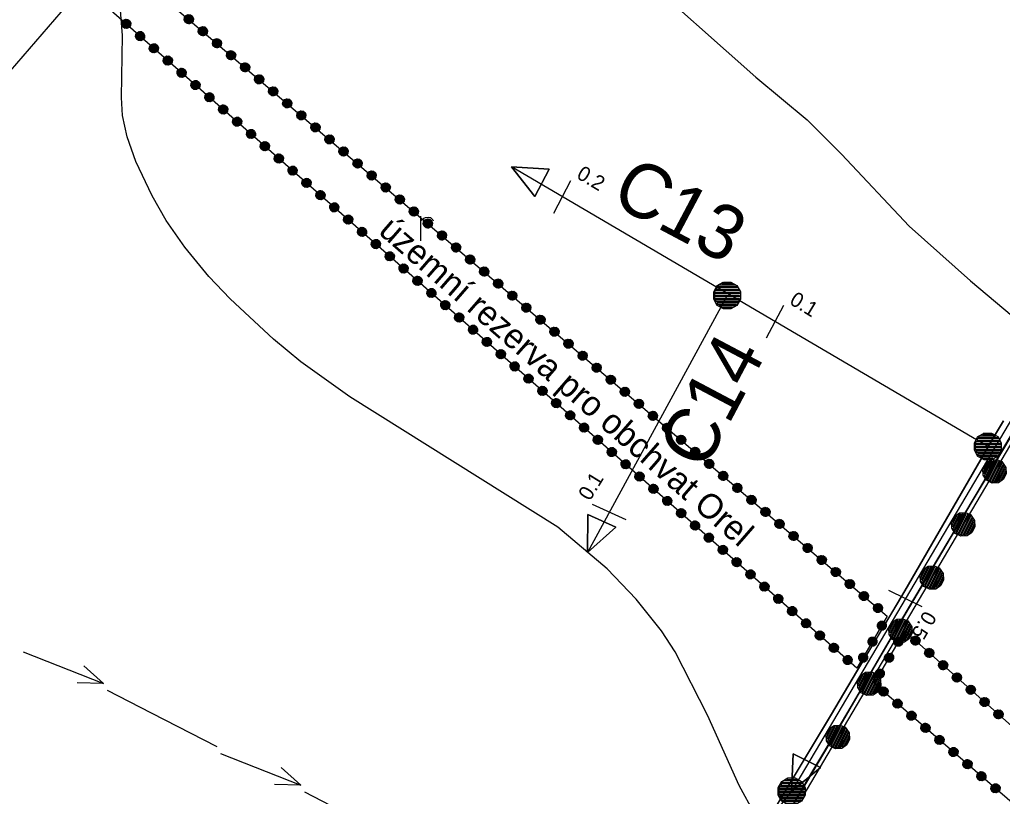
# Model space of a CAD drawing. Extents: x -645676 to -642474, y -1077513 to -1072613.
# Drawn here: x -644118 to -643719.5, y -1074470.4 to -1074155.6 of the extents above; entities that cross this region are included whole.
import ezdxf

# ---------------------------------------------------------------- set-up
doc = ezdxf.new("R2010")
doc.units = 0
for name, color, linetype in [('katastr_ln___zem____popis', 7, 'Continuous'), ('KULTURY_STAV', 7, 'Continuous'), ('KULTURY_ZNACKY', 7, 'Continuous'), ('Odvodnen__cesty_pod_lnou_dren_____navr_en_', 7, 'Continuous'), ('PC_NAVRH', 7, 'Continuous'), ('PC_POPIS_NAVRH', 7, 'Continuous'), ('PC_STAN_NAVRH', 7, 'Continuous'), ('USES_IP_NAVRH', 7, 'Continuous'), ('VODOVOD', 7, 'Continuous'), ('VRSTEVNICE', 7, 'Continuous'), ('ZASTAV_PLOCHY', 7, 'Continuous')]:
    doc.layers.add(name, color=color, linetype=linetype)

# ---------------------------------------------------------------- blocks, each defined once
blk = doc.blocks.new('$406')
blk.add_lwpolyline([(-0.19, 0.72), (0.2, 0.72), (0.54, 0.53), (0.73, 0.19), (0.73, -0.2), (0.54, -0.54), (0.2, -0.73), (-0.19, -0.73), (-0.53, -0.54), (-0.72, -0.2), (-0.72, 0.19), (-0.53, 0.53), (-0.2, 0.72), (-0.28, 0.64), (0.28, 0.64), (0.44, 0.56), (-0.44, 0.56), (-0.52, 0.48), (0.52, 0.48), (0.56, 0.4), (-0.55, 0.4), (-0.6, 0.32), (0.6, 0.32), (0.68, 0.24), (-0.59, 0.24), (-0.65, 0.24), (-0.68, 0.16), (0.59, 0.16), (0.68, 0.16), (0.68, 0.08), (-0.59, 0.08), (-0.68, 0.08), (-0.68, 0), (0.59, 0), (0.68, 0), (0.68, -0.08), (-0.59, -0.08), (-0.68, -0.08), (-0.68, -0.16), (0.59, -0.16), (0.68, -0.16), (0.65, -0.24), (-0.62, -0.24), (-0.65, -0.24), (-0.6, -0.32), (0.6, -0.32), (0.56, -0.4), (-0.55, -0.4), (-0.52, -0.48), (0.52, -0.48), (0.44, -0.56), (-0.44, -0.56), (-0.28, -0.64), (0.28, -0.64), (-0.02, -0.69)])
blk = doc.blocks.new('$944')
blk.add_line((0, 1.5), (0, -1.5))
blk = doc.blocks.new('$920')
for points in [[(0, 0), (-2.8, 1.25), (-2.8, -1.25), (0, 0)], [(-2.8, 1.25), (0, 0), (-2.8, -1.25), (-2.8, 1.25)]]:
    blk.add_lwpolyline(points)
blk = doc.blocks.new('$479')
for points in [[(0, 0), (0, 1.27), (0, 2)], [(0, 1.6), (0.1, 1.73), (0.23, 1.84), (0.37, 1.89), (0.6, 1.9), (0.77, 1.87), (0.87, 1.8), (0.96, 1.7), (1, 1.6)]]:
    blk.add_lwpolyline(points)
blk = doc.blocks.new('6$4100')
blk.add_lwpolyline([(0.19, 0.72), (0.53, 0.53), (0.72, 0.19), (0.72, -0.2), (0.53, -0.54), (0.19, -0.73), (-0.2, -0.73), (-0.54, -0.54), (-0.73, -0.2), (-0.75, 0.12), (-0.54, 0.52), (-0.2, 0.71), (0.19, 0.71), (0.2, 0.67), (-0.2, 0.67), (-0.36, 0.59), (0.36, 0.59), (0.44, 0.51), (-0.44, 0.51), (-0.52, 0.43), (0.52, 0.43), (0.6, 0.35), (-0.6, 0.35), (-0.6, 0.27), (0.6, 0.27), (0.68, 0.19), (-0.59, 0.19), (-0.68, 0.19), (-0.68, 0.11), (0.59, 0.11), (0.68, 0.11), (0.68, 0.03), (-0.59, 0.03), (-0.68, 0.03), (-0.68, -0.05), (0.59, -0.05), (0.68, -0.05), (0.68, -0.13), (-0.59, -0.13), (-0.68, -0.13), (-0.68, -0.21), (0.59, -0.21), (0.68, -0.21), (0.6, -0.29), (-0.6, -0.29), (-0.6, -0.37), (0.6, -0.37), (0.52, -0.45), (-0.52, -0.45), (-0.44, -0.53), (0.44, -0.53), (0.36, -0.61), (-0.36, -0.61), (-0.2, -0.69), (0.2, -0.69)])
blk = doc.blocks.new('6$1520')
blk.add_line((-3.5, 0), (3.5, 0))
blk.add_lwpolyline([(1.5, 0.75), (3.5, 0), (1.5, -0.75)])

msp = doc.modelspace()

# ---------------------------------------------------------------- linework, layer by layer
at = {"layer": 'KULTURY_STAV'}
for points in [[(-643719.12, -1074318.28), (-643722.27, -1074323.7), (-643759.07, -1074387.12), (-643778.25, -1074419.35), (-643789.19, -1074437.74), (-643825.46, -1074497.99)], [(-643816.69, -1074483.42), (-643805.06, -1074464.1), (-643789.19, -1074437.74), (-643778.25, -1074419.35), (-643770.64, -1074406.56), (-643759.07, -1074387.12), (-643722.27, -1074323.7), (-643719.12, -1074318.28)], [(-643820.66, -1074501.16), (-643801.58, -1074468.99), (-643784.42, -1074440.07), (-643765.83, -1074408.21), (-643755.49, -1074390.49), (-643730.91, -1074349.45), (-643713.62, -1074320.59)], [(-643713.62, -1074320.59), (-643730.91, -1074349.45), (-643755.49, -1074390.49), (-643765.83, -1074408.21), (-643770.6, -1074416.38), (-643784.42, -1074440.07), (-643801.58, -1074468.99), (-643805.25, -1074475.18)]]:
    msp.add_lwpolyline(points, dxfattribs=at)
at = {"layer": 'Odvodnen__cesty_pod_lnou_dren_____navr_en_'}
msp.add_lwpolyline([(-643715.11, -1074322.39), (-643725.28, -1074339.61), (-643735.45, -1074356.83), (-643745.63, -1074374.05), (-643755.8, -1074391.27), (-643765.97, -1074408.5), (-643776.14, -1074425.72), (-643786.31, -1074442.94), (-643796.48, -1074460.16), (-643806.66, -1074477.38), (-643816.83, -1074494.6), (-643827, -1074511.82), (-643837.11, -1074528.94)], dxfattribs=at)
at = {"layer": 'PC_NAVRH'}
for p, q in [((-643725.45, -1074328.59), (-643918.65, -1074215.26)), ((-643831.2, -1074267.39), (-643887.76, -1074371.58))]:
    msp.add_line(p, q, dxfattribs=at)
for points in [[(-643500.84, -1073962.28), (-643507.49, -1073969.02), (-643528.83, -1074004.37), (-643582.01, -1074092.6), (-643627.53, -1074168.94), (-643663.92, -1074229.81), (-643722.51, -1074328.74), (-643789.73, -1074442.68), (-643805.08, -1074468.46)], [(-643805.04, -1074468.38), (-643817.28, -1074483.88), (-643847.14, -1074534.58), (-643881.55, -1074594.91)]]:
    msp.add_lwpolyline(points, dxfattribs=at)
at = {"layer": 'USES_IP_NAVRH'}
msp.add_lwpolyline([(-643656.24, -1074226.22), (-643800.41, -1074470.41)], dxfattribs=at)
at = {"layer": 'VODOVOD'}
for p, q in [((-644216.71, -1074285.5), (-643915.01, -1073938.26)), ((-644082.55, -1074427.39), (-644064.77, -1074436.55)), ((-644064.77, -1074436.55), (-644038.1, -1074450.29)), ((-644002.55, -1074468.62), (-643673.29, -1074638.31))]:
    msp.add_line(p, q, dxfattribs=at)
at = {"layer": 'VRSTEVNICE'}
for points in [[(-643878.28, -1074125.65), (-643868.88, -1074135.05), (-643819.46, -1074178.92), (-643798.67, -1074196.29), (-643784.71, -1074210.11), (-643757.36, -1074239.3), (-643732.44, -1074261.52), (-643712.22, -1074278.47), (-643707.8, -1074283.02), (-643701.25, -1074292.85), (-643697.97, -1074302.54), (-643696.55, -1074312.22), (-643696.41, -1074362.07), (-643693.99, -1074381.44), (-643689.43, -1074400.81), (-643682.74, -1074420.18), (-643671.63, -1074439.55), (-643658.38, -1074453.79)], [(-643813.62, -1074489.25), (-643826.3, -1074466.04), (-643839.11, -1074437.55), (-643852.22, -1074411.92), (-643857.77, -1074403.37), (-643868.03, -1074390.55), (-643879.85, -1074378.16), (-643899.79, -1074361.36), (-643984.1, -1074308.52), (-644004.04, -1074294.28), (-644015.15, -1074285.16), (-644032.67, -1074268.83), (-644041.35, -1074259.67), (-644051.02, -1074247.84), (-644058.59, -1074237.02), (-644064.28, -1074227.05), (-644070.98, -1074213.1), (-644074.39, -1074203.13), (-644076.29, -1074194.5), (-644076.81, -1074187.18), (-644076.39, -1074162.11), (-644077.38, -1074148.44)]]:
    msp.add_lwpolyline(points, dxfattribs=at)
at = {"layer": 'ZASTAV_PLOCHY'}
for points in [[(-643778.52, -1074418.47), (-644134.86, -1074104.43), (-644118.32, -1074096.65), (-643766.19, -1074397.37), (-643778.52, -1074418.47)], [(-643434.96, -1074715.53), (-643771.52, -1074424.67), (-643759.15, -1074403.48), (-643420.02, -1074704.27), (-643434.96, -1074715.53)]]:
    msp.add_lwpolyline(points, dxfattribs=at)

# ---------------------------------------------------------------- block references
at = {"layer": 'KULTURY_ZNACKY', "xscale": 5, "yscale": 5}
msp.add_blockref('$479', (-643955.32, -1074245.22), dxfattribs=at)
at = {"layer": 'PC_STAN_NAVRH', "yscale": 5}
for name, p, xscale, rotation in [('$920', (-643918.65, -1074215.26), 5, 152.216107), ('$944', (-643897.96, -1074227.4), 5, 152.216107), ('$944', (-643811.7, -1074277.99), 5, 152.216107), ('$944', (-643878.91, -1074355.27), 5, -114.28328000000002), ('$920', (-643887.76, -1074371.58), 5, -114.28328000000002), ('$944', (-643758.81, -1074390.27), 5.000000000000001, -116.35862100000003), ('$920', (-643805.08, -1074468.46), 5, -116.60346200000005)]:
    msp.add_blockref(name, p, dxfattribs=dict(at, xscale=xscale, rotation=rotation))
at = {"layer": 'PC_STAN_NAVRH', "xscale": 7.5, "yscale": 7.5}
for p in [(-643831.2, -1074267.39), (-643725.45, -1074328.59), (-643805.04, -1074468.38)]:
    msp.add_blockref('$406', p, dxfattribs=at)
at = {"layer": 'USES_IP_NAVRH', "xscale": 6.499999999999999, "yscale": 6.500000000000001, "rotation": -116.37746800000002}
for p in [(-643722.66, -1074338.73), (-643735.37, -1074360.26), (-643748.08, -1074381.78), (-643760.79, -1074403.31), (-643773.5, -1074424.84), (-643786.21, -1074446.37)]:
    msp.add_blockref('6$4100', p, dxfattribs=at)
at = {"layer": 'VODOVOD', "xscale": 5}
for p, yscale, rotation in [((-644100.33, -1074418.23), 4.999999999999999, -21.458136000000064), ((-644020.33, -1074459.46), 5, -21.45824699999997)]:
    msp.add_blockref('6$1520', p, dxfattribs=dict(at, yscale=yscale, rotation=rotation))
at = {"layer": 'ZASTAV_PLOCHY'}
for p, xscale, yscale, rotation in [((-644049.45, -1074155.46), 2.5, 2.5, 141.936238), ((-644074.85, -1074157.32), 2.5, 2.5, -35.828464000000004), ((-644069.22, -1074162.28), 2.5, 2.5, -35.828464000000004), ((-644043.75, -1074160.33), 2.5, 2.5, 141.936238), ((-644063.59, -1074167.24), 2.5, 2.5, -35.828464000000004), ((-644038.04, -1074165.2), 2.5, 2.5, 141.936238), ((-644032.34, -1074170.07), 2.5, 2.5, 141.936238), ((-644057.97, -1074172.2), 2.5, 2.5, -35.828464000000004), ((-644026.64, -1074174.94), 2.5, 2.5, 141.936238), ((-644052.34, -1074177.16), 2.5, 2.5, -35.828464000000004), ((-644046.71, -1074182.12), 2.5, 2.5, -35.828464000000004), ((-644020.94, -1074179.81), 2.5, 2.5, 141.936238), ((-644041.09, -1074187.07), 2.5, 2.5, -35.828464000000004), ((-644015.23, -1074184.68), 2.5, 2.5, 141.936238), ((-644009.53, -1074189.55), 2.5, 2.5, 141.936238), ((-644035.46, -1074192.03), 2.5, 2.5, -35.828464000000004), ((-644003.83, -1074194.43), 2.5, 2.5, 141.936238), ((-644029.83, -1074196.99), 2.5, 2.5, -35.828464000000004), ((-643998.12, -1074199.3), 2.5, 2.5, 141.936238), ((-644024.2, -1074201.95), 2.5, 2.5, -35.828464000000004), ((-644018.58, -1074206.91), 2.5, 2.5, -35.828464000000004), ((-643992.42, -1074204.17), 2.5, 2.5, 141.936238), ((-643986.72, -1074209.04), 2.5, 2.5, 141.936238), ((-644012.95, -1074211.87), 2.5, 2.5, -35.828464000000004), ((-643981.01, -1074213.91), 2.5, 2.5, 141.936238), ((-644007.32, -1074216.83), 2.5, 2.5, -35.828464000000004), ((-643975.31, -1074218.78), 2.5, 2.5, 141.936238), ((-644001.7, -1074221.79), 2.5, 2.5, -35.828464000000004), ((-643996.07, -1074226.74), 2.5, 2.5, -35.828464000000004), ((-643969.61, -1074223.65), 2.5, 2.5, 141.936238), ((-643963.9, -1074228.52), 2.5, 2.5, 141.936238), ((-643990.44, -1074231.7), 2.5, 2.5, -35.828464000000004), ((-643958.2, -1074233.39), 2.5, 2.5, 141.936238), ((-643984.82, -1074236.66), 2.5, 2.5, -35.828464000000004), ((-643952.5, -1074238.26), 2.5, 2.5, 141.936238), ((-643979.19, -1074241.62), 2.5, 2.5, -35.828464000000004), ((-643946.79, -1074243.13), 2.5, 2.5, 141.936238), ((-643973.56, -1074246.58), 2.5, 2.5, -35.828464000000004), ((-643941.09, -1074248), 2.5, 2.5, 141.936238), ((-643967.94, -1074251.54), 2.5, 2.5, -35.828464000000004), ((-643935.39, -1074252.87), 2.5, 2.5, 141.936238), ((-643962.31, -1074256.5), 2.5, 2.5, -35.828464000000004), ((-643929.68, -1074257.74), 2.5, 2.5, 141.936238), ((-643956.68, -1074261.46), 2.5, 2.5, -35.828464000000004), ((-643923.98, -1074262.62), 2.5, 2.5, 141.936238), ((-643951.06, -1074266.41), 2.5, 2.5, -35.828464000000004), ((-643918.28, -1074267.49), 2.5, 2.5, 141.936238), ((-643945.43, -1074271.37), 2.5, 2.5, -35.828464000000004), ((-643912.58, -1074272.36), 2.5, 2.5, 141.936238), ((-643939.8, -1074276.33), 2.5, 2.5, -35.828464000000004), ((-643906.87, -1074277.23), 2.5, 2.5, 141.936238), ((-643934.18, -1074281.29), 2.5, 2.5, -35.828464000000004), ((-643901.17, -1074282.1), 2.5, 2.5, 141.936238), ((-643928.55, -1074286.25), 2.5, 2.5, -35.828464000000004), ((-643895.47, -1074286.97), 2.5, 2.5, 141.936238), ((-643922.92, -1074291.21), 2.5, 2.5, -35.828464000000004), ((-643889.76, -1074291.84), 2.5, 2.5, 141.936238), ((-643917.3, -1074296.17), 2.5, 2.5, -35.828464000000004), ((-643884.06, -1074296.71), 2.5, 2.5, 141.936238), ((-643911.67, -1074301.13), 2.5, 2.5, -35.828464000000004), ((-643878.36, -1074301.58), 2.5, 2.5, 141.936238), ((-643906.04, -1074306.08), 2.5, 2.5, -35.828464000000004), ((-643872.65, -1074306.45), 2.5, 2.5, 141.936238), ((-643900.42, -1074311.04), 2.5, 2.5, -35.828464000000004), ((-643866.95, -1074311.32), 2.5, 2.5, 141.936238), ((-643894.79, -1074316), 2.5, 2.5, -35.828464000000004), ((-643861.25, -1074316.19), 2.5, 2.5, 141.936238), ((-643889.16, -1074320.96), 2.5, 2.5, -35.828464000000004), ((-643855.54, -1074321.06), 2.5, 2.5, 141.936238), ((-643883.54, -1074325.92), 2.5, 2.5, -35.828464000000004), ((-643849.84, -1074325.93), 2.5, 2.5, 141.936238), ((-643877.91, -1074330.88), 2.5, 2.5, -35.828464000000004), ((-643844.14, -1074330.81), 2.5, 2.5, 141.936238), ((-643872.28, -1074335.84), 2.5, 2.5, -35.828464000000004), ((-643838.43, -1074335.68), 2.5, 2.5, 141.936238), ((-643866.66, -1074340.8), 2.5, 2.5, -35.828464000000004), ((-643832.73, -1074340.55), 2.5, 2.5, 141.936238), ((-643861.03, -1074345.76), 2.5, 2.5, -35.828464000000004), ((-643827.03, -1074345.42), 2.5, 2.5, 141.936238), ((-643855.4, -1074350.71), 2.5, 2.5, -35.828464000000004), ((-643821.32, -1074350.29), 2.5, 2.5, 141.936238), ((-643849.78, -1074355.67), 2.5, 2.5, -35.828464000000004), ((-643815.62, -1074355.16), 2.5, 2.5, 141.936238), ((-643844.15, -1074360.63), 2.5, 2.5, -35.828464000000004), ((-643809.92, -1074360.03), 2.5, 2.5, 141.936238), ((-643838.52, -1074365.59), 2.5, 2.5, -35.828464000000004), ((-643804.21, -1074364.9), 2.5, 2.5, 141.936238), ((-643832.89, -1074370.55), 2.5, 2.5, -35.828464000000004), ((-643798.51, -1074369.77), 2.5, 2.5, 141.936238), ((-643792.81, -1074374.64), 2.5, 2.5, 141.936238), ((-643827.27, -1074375.51), 2.5, 2.5, -35.828464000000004), ((-643821.64, -1074380.47), 2.5, 2.5, -35.828464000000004), ((-643787.11, -1074379.51), 2.5, 2.5, 141.936238), ((-643816.01, -1074385.43), 2.5, 2.5, -35.828464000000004), ((-643781.4, -1074384.38), 2.5, 2.5, 141.936238), ((-643810.39, -1074390.38), 2.5, 2.5, -35.828464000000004), ((-643775.7, -1074389.25), 2.5, 2.5, 141.936238), ((-643770, -1074394.12), 2.5, 2.5, 141.936238), ((-643804.76, -1074395.34), 2.5, 2.5, -35.828464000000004), ((-643799.13, -1074400.3), 2.5, 2.5, -35.828464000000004), ((-643768.43, -1074401.2), 2.5000000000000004, 2.4999999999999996, 60.745574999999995), ((-643793.51, -1074405.26), 2.5, 2.5, -35.828464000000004), ((-643787.88, -1074410.22), 2.5, 2.5, -35.828464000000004), ((-643772.21, -1074407.68), 2.5000000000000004, 2.4999999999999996, 60.745574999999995), ((-643761.67, -1074407.8), 2.5, 2.4999999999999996, -116.09643399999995), ((-643754.81, -1074407.33), 2.5, 2.5000000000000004, 140.843917), ((-643776, -1074414.15), 2.5000000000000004, 2.4999999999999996, 60.745574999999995), ((-643765.45, -1074414.28), 2.5, 2.4999999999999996, -116.09643399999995), ((-643749.2, -1074412.31), 2.5, 2.5000000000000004, 140.843917), ((-643782.25, -1074415.18), 2.5, 2.5, -35.828464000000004), ((-643743.59, -1074417.28), 2.5, 2.5000000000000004, 140.843917), ((-643769.23, -1074420.75), 2.5, 2.4999999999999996, -116.09643399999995), ((-643737.98, -1074422.26), 2.5, 2.5000000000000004, 140.843917), ((-643767.74, -1074427.94), 2.5000000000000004, 2.4999999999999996, -35.263337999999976), ((-643732.37, -1074427.24), 2.5, 2.5000000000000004, 140.843917), ((-643762.06, -1074432.85), 2.5000000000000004, 2.4999999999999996, -35.263337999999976), ((-643726.75, -1074432.21), 2.5, 2.5000000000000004, 140.843917), ((-643756.39, -1074437.75), 2.5000000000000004, 2.4999999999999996, -35.263337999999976), ((-643721.14, -1074437.19), 2.5, 2.5000000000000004, 140.843917), ((-643750.72, -1074442.65), 2.5000000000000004, 2.4999999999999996, -35.263337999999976), ((-643745.04, -1074447.56), 2.5000000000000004, 2.4999999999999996, -35.263337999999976), ((-643739.37, -1074452.46), 2.5000000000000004, 2.4999999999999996, -35.263337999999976), ((-643733.69, -1074457.37), 2.5000000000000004, 2.4999999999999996, -35.263337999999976), ((-643728.02, -1074462.27), 2.5000000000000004, 2.4999999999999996, -35.263337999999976), ((-643722.34, -1074467.17), 2.5000000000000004, 2.4999999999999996, -35.263337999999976)]:
    msp.add_blockref('6$4100', p, dxfattribs=dict(at, xscale=xscale, yscale=yscale, rotation=rotation))

# ---------------------------------------------------------------- texts
at = {"layer": 'katastr_ln___zem____popis'}
msp.add_text('územní rezerva pro obchvat Orel', height=10, rotation=318.976, dxfattribs=at).set_placement((-643973.03, -1074241.99))
at = {"layer": 'PC_POPIS_NAVRH'}
for s, rotation, p in [('C13', 332.086, (-643879.11, -1074229.71)), ('C14', 62.109, (-643840.56, -1074339))]:
    msp.add_text(s, height=22, rotation=rotation, dxfattribs=at).set_placement(p)
at = {"layer": 'PC_STAN_NAVRH'}
for s, rotation, p in [('0.2', 329.393, (-643892.6, -1074219.63)), ('0.1', 328.477, (-643806.24, -1074270.61)), ('0.1', 58.499, (-643886.79, -1074350.98)), ('0.5', 239.439, (-643751.05, -1074394.84))]:
    msp.add_text(s, height=6, rotation=rotation, dxfattribs=at).set_placement(p)

doc.saveas('drawing.dxf')
